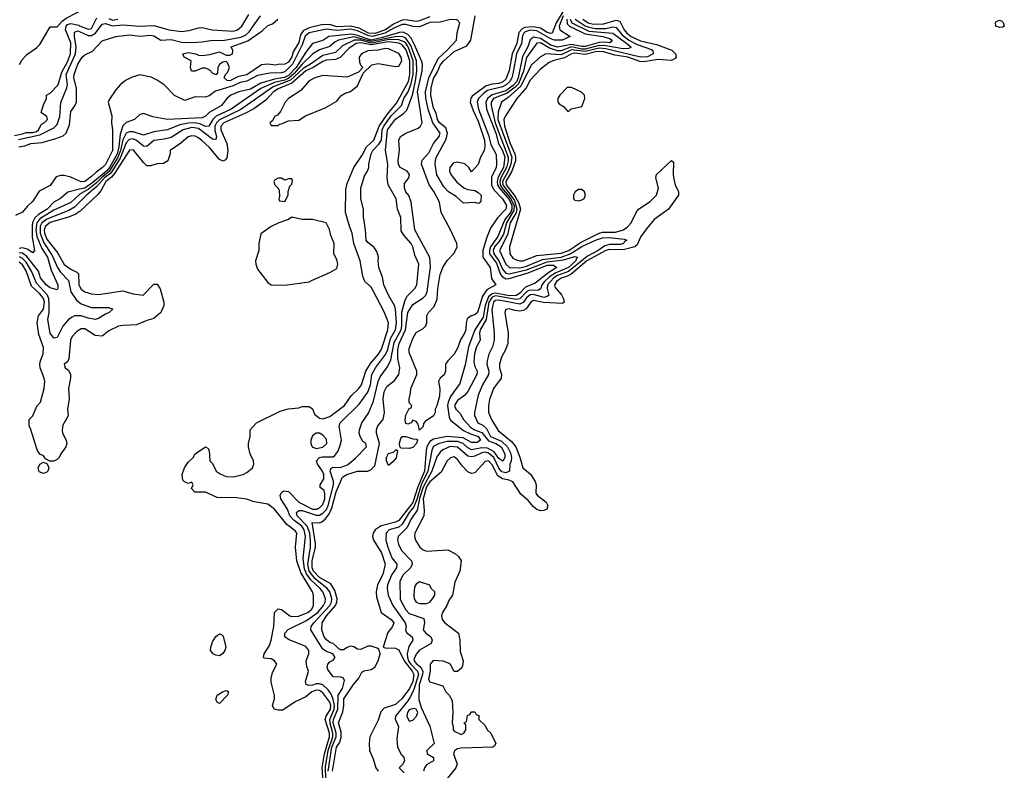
# Model space of a CAD drawing. Header units: inches. Extents: x 2380249 to 2585472, y 382747 to 546448.
# Tile 425 of 626: x 2509653 to 2515358, y 455175 to 459528. Entities that reach past the tile are written whole.
import ezdxf

# ---------------------------------------------------------------- set-up
doc = ezdxf.new("R2010")
doc.units = ezdxf.units.IN
doc.header["$MEASUREMENT"] = 0
doc.layers.add('C5405', color=7, linetype='Continuous')
doc.layers.add('C5415', color=7, linetype='Continuous')

msp = doc.modelspace()

# ---------------------------------------------------------------- linework, layer by layer
at = {"layer": 'C5405', "color": 4}
for points, elevation in [([(2509652.5, 459267.5), (2509666.3, 459293.7), (2509693.6, 459326.4), (2509750, 459364.7), (2509770, 459384.7), (2509830, 459486), (2509870, 459487.3), (2509900, 459520), (2509922.8, 459537.2), (2509990, 459570.8), (2510000, 459578.8)], 32), ([(2509622.8, 458857.2), (2509670, 458866), (2509690, 458874.4), (2509730, 458872.9), (2509750, 458880.3), (2509762, 458890), (2509778.6, 458921.4), (2509795.3, 458930), (2509814, 458950), (2509810, 458966), (2509778, 458990), (2509790, 459034), (2509808, 459070), (2509808.7, 459090), (2509830, 459102), (2509876, 459150), (2509896.6, 459223.4), (2509930, 459284.4), (2509946.9, 459330), (2509950, 459394), (2509919, 459470), (2509922.5, 459490), (2509930, 459499.1), (2509950, 459506.5), (2509995.2, 459495.2), (2510000, 459493.2)], 28), ([(2509646.1, 458833.9), (2509770, 458861), (2509850, 458900.7), (2509870, 458920.3), (2509886.3, 458966.3), (2509891.9, 459048.1), (2509926.9, 459133.1), (2509929.8, 459150), (2509922.7, 459210), (2509976, 459330), (2509980.5, 459370), (2509969.8, 459430.2), (2509970, 459456.3), (2509990, 459463.5), (2510000, 459459.1)], 24), ([(2509648.2, 458790), (2509683.5, 458796.5), (2509717.2, 458810), (2509784, 458816), (2509861.8, 458838.2), (2509905, 458855), (2509922.4, 458870), (2509940.9, 458919.1), (2509950, 458994.8), (2509972.5, 459027.5), (2509981.7, 459050), (2509982.5, 459130), (2509966.6, 459190), (2509967.9, 459210), (2509989.4, 459270), (2510000, 459286.2)], 16), ([(2510000, 458591.3), (2509950, 458614.3), (2509910, 458624.7), (2509890, 458624.7), (2509864.2, 458615.8), (2509830, 458567.3), (2509766.7, 458533.3), (2509730, 458476), (2509695.8, 458444.2), (2509670, 458412), (2509628.2, 458391.8)], 16), ([(2510000, 458544.4), (2509931.8, 458528.2), (2509889.2, 458490.8), (2509850, 458469.7), (2509812.3, 458430), (2509762.3, 458397.7), (2509741.2, 458378.8), (2509727.6, 458352.4), (2509724.7, 458330), (2509726.2, 458266.2), (2509739.3, 458190), (2509730, 458176), (2509697, 458197), (2509670, 458204.5), (2509650, 458200.2)], 24), ([(2510000, 458514.4), (2509950, 458468.7), (2509850, 458424.1), (2509770, 458372.2), (2509752.9, 458350), (2509746.9, 458310), (2509753.2, 458270), (2509781.3, 458201.3), (2509814, 458150), (2509834.8, 458074.8), (2509874, 457990), (2509874.8, 457970), (2509870, 457962), (2509830, 457972.7), (2509806.3, 457990), (2509774, 458030), (2509761.6, 458070), (2509695.1, 458155.1), (2509670, 458174.9), (2509650, 458175.6)], 28), ([(2510000, 458469.8), (2509970, 458439.8), (2509938.1, 458421.9), (2509810, 458371.2), (2509782.2, 458350), (2509771.5, 458330), (2509771.3, 458290), (2509793.7, 458233.7), (2509841.4, 458161.4), (2509872.3, 458090), (2509890, 458064.6), (2509935.6, 458015.6), (2509950.2, 457950.2), (2509981.4, 457901.4), (2510000, 457887.1)], 32), ([(2510000, 458415.1), (2509979, 458401), (2509936.4, 458383.6), (2509830, 458351.4), (2509802.6, 458330), (2509795.2, 458310), (2509796.6, 458290), (2509810, 458254.6), (2509873.9, 458173.9), (2509910, 458108.4), (2509950, 458080.4), (2509984.7, 458064.7), (2509994.2, 458054.2), (2509996.4, 457990), (2510000, 457983.5)], 36), ([(2510000, 457728.8), (2509982.3, 457717.7), (2509957.3, 457690), (2509946.7, 457670), (2509938.3, 457561.7), (2509930, 457544), (2509911.3, 457530), (2509916, 457510), (2509935.6, 457495.6), (2509948, 457470), (2509948, 457450), (2509935.5, 457390), (2509940.5, 457330), (2509930.6, 457270), (2509934, 457230), (2509903.5, 457176.5), (2509898.8, 457150), (2509901, 457130), (2509922.8, 457090), (2509926.8, 457070), (2509921, 457050), (2509891.3, 457010), (2509882, 456990), (2509870, 456978), (2509850, 456968.7), (2509827.3, 456967.3), (2509802, 456982), (2509790, 456998), (2509770, 457008), (2509753.6, 457033.6), (2509716.4, 457156.4), (2509708.7, 457170), (2509708, 457210), (2509728.7, 457231.3), (2509752.9, 457287.1), (2509774, 457310), (2509795.1, 457390), (2509798.4, 457430), (2509795.6, 457450), (2509772, 457510), (2509769.5, 457530), (2509772.7, 457550), (2509789.5, 457590.5), (2509790, 457626), (2509763, 457703), (2509754.7, 457770), (2509761.3, 457810), (2509790.5, 457849.5), (2509795.8, 457890), (2509790, 457911.2), (2509770, 457939.1), (2509721.7, 457981.7), (2509690, 458071.5), (2509670, 458105.4), (2509650, 458121.8)], 36), ([(2510000, 457809.7), (2509970.3, 457809.7), (2509956.7, 457803.3), (2509936.3, 457790), (2509903, 457750), (2509870, 457685.2), (2509850, 457681.2), (2509829.6, 457710), (2509815.8, 457790), (2509823.1, 457830), (2509824.2, 457875.8), (2509821, 457910), (2509813.3, 457930), (2509750, 458000.4), (2509721, 458070), (2509690, 458121.8), (2509670, 458144), (2509651.9, 458151.9)], 32)]:
    msp.add_lwpolyline(points, dxfattribs=dict(at, elevation=elevation))
at = {"layer": 'C5405', "color": 4, "elevation": 36}
msp.add_lwpolyline([(2509790, 456896), (2509766.6, 456906.6), (2509760.9, 456930), (2509770, 456951.3), (2509790, 456962), (2509812.7, 456952.7), (2509821, 456930), (2509816, 456910), (2509810, 456904)], close=True, dxfattribs=at)
at = {"layer": 'C5415', "color": 4}
for points, elevation in [([(2512817.9, 459602.1), (2512760.5, 459510), (2512737.3, 459450), (2512730, 459447.7), (2512710, 459454), (2512670, 459478.1), (2512630, 459486.9), (2512578.3, 459481.7), (2512564.7, 459475.3), (2512545.7, 459454.3), (2512532.6, 459390), (2512507.1, 459330), (2512490, 459233.2), (2512470, 459183.5), (2512450, 459165), (2512430, 459157.7), (2512390, 459153.3), (2512356.6, 459143.4), (2512275.4, 459084.6), (2512267.2, 459072.8), (2512263.7, 459050), (2512280.4, 459000.4), (2512310, 458939.1), (2512346.4, 458830), (2512348, 458792), (2512344, 458770), (2512322.8, 458730), (2512310, 458688), (2512270, 458646), (2512255.3, 458670), (2512232.3, 458692.3), (2512190, 458701.2), (2512164, 458696), (2512146, 458670), (2512144, 458650), (2512150.7, 458630), (2512184.9, 458584.9), (2512230, 458551), (2512250, 458542.8), (2512290, 458537.3), (2512310, 458526), (2512326, 458510), (2512324.7, 458475.3), (2512316, 458464), (2512310, 458462), (2512290, 458468.7), (2512224.7, 458464.7), (2512182.7, 458502.7), (2512138, 458530), (2512110, 458558), (2512070, 458628.7), (2512060.9, 458690), (2512064.5, 458724.5), (2512124.4, 458835.6), (2512132.7, 458870), (2512121.3, 458901.3), (2512084.7, 458930), (2512073.6, 458950), (2512065.8, 458985.8), (2512050, 459015.3), (2512035.1, 459090), (2512037.6, 459130), (2512050, 459187.7), (2512073.5, 459226.5), (2512090, 459264.9), (2512109.8, 459290), (2512170, 459344.2), (2512243, 459377), (2512267, 459410), (2512292.8, 459550)], 12), ([(2510000, 459459.1), (2510050, 459437), (2510070, 459436.6), (2510093, 459450), (2510130, 459501.1), (2510150, 459505), (2510190, 459493.2), (2510250, 459497.5), (2510350, 459489.4), (2510430, 459494.4), (2510518.8, 459470), (2510590, 459459.1), (2510635.4, 459464.6), (2510690, 459481.1), (2510710, 459481.7), (2510768.7, 459468.7), (2510890, 459462.3), (2510914.3, 459470), (2510941, 459490), (2510981.3, 459558.7)], 24), ([(2512801.2, 459550), (2512778.3, 459490), (2512782.3, 459470), (2512841.6, 459430), (2512795.5, 459410), (2512751.1, 459408.9), (2512730, 459416.7), (2512650, 459464.1), (2512610, 459466.9), (2512582.3, 459457.7), (2512573.1, 459450), (2512566, 459434), (2512560.7, 459390), (2512532.5, 459330), (2512510, 459214), (2512503.8, 459190), (2512492.3, 459170), (2512471.3, 459150), (2512450, 459138.7), (2512363.6, 459116.4), (2512340.3, 459099.7), (2512312.2, 459070), (2512304.2, 459050), (2512311.8, 459010), (2512370, 458858.4), (2512383.6, 458803.6), (2512413.4, 458746.6), (2512416.6, 458690), (2512412.8, 458670), (2512385.8, 458614.2), (2512387.5, 458570), (2512400.7, 458540.7), (2512450, 458489), (2512473.1, 458450), (2512470, 458429.8), (2512420.9, 458379.1), (2512381.3, 458318.7), (2512358.4, 458261.6), (2512336.8, 458190), (2512337, 458150), (2512378.6, 458090), (2512387.6, 458027.6), (2512412.2, 457990), (2512359.1, 457960.9), (2512335.1, 457924.9), (2512304.7, 457830), (2512290, 457816.8), (2512268.6, 457811.4), (2512246, 457794), (2512239.3, 457770), (2512238, 457730), (2512230.2, 457710), (2512207.7, 457672.3), (2512190, 457622.9), (2512170, 457587.6), (2512133.4, 457550), (2512120.7, 457530), (2512120.5, 457490), (2512112.4, 457467.6), (2512090, 457448.7), (2512078.8, 457430), (2512086.4, 457386.4), (2512084.9, 457344.9), (2512070, 457289), (2512060.5, 457270), (2512059.5, 457250), (2512050.3, 457230), (2512002.3, 457197.7), (2511993.4, 457186.6), (2511990, 457168), (2511970, 457148), (2511962, 457182), (2511950, 457198), (2511930, 457206), (2511922, 457190), (2511902, 457182), (2511890, 457186), (2511886.3, 457206.3), (2511890, 457234), (2511910, 457274), (2511922, 457278), (2511926, 457290), (2511910, 457306), (2511909.2, 457329.2), (2511918, 457362), (2511919.3, 457390), (2511954, 457470), (2511954, 457490), (2511910, 457598), (2511910, 457622), (2511930, 457678.8), (2511950, 457713), (2511990, 457737.3), (2512006.8, 457753.2), (2512012.3, 457770), (2512011.6, 457810), (2512022.4, 457830), (2512054.8, 457865.2), (2512071.8, 457908.2), (2512076.5, 457970), (2512089.9, 458050), (2512105.3, 458090), (2512130, 458132.2), (2512170, 458173.4), (2512187.8, 458210), (2512186.3, 458230), (2512150, 458309.3), (2512095.3, 458410), (2512086, 458470), (2512052.1, 458532.1), (2512025.6, 458570), (2511981.1, 458690), (2511985.9, 458714.1), (2512023.9, 458756.1), (2512051.1, 458810), (2512083.1, 458850), (2512088.8, 458870), (2512047.5, 458930), (2512020.5, 459010), (2512007.2, 459072.8), (2512004.4, 459110), (2512024.3, 459190), (2512077.2, 459302.8), (2512128.6, 459350), (2512183.6, 459410), (2512187.7, 459452.3), (2512202.7, 459510), (2512187.2, 459527.2), (2512150, 459529.7), (2512090, 459513), (2512030, 459510.7), (2511970, 459487.2), (2511931.9, 459488.1), (2511890, 459500.4), (2511870, 459499.9), (2511821, 459479), (2511769.2, 459450), (2511694.8, 459430), (2511670, 459435.6), (2511610, 459462.4), (2511570, 459473), (2511490, 459465.1), (2511430, 459473.4), (2511330, 459451.2), (2511307.2, 459432.8), (2511290, 459381.5), (2511232.8, 459270), (2511190, 459226.5), (2511170, 459218.8), (2511102.2, 459217.8), (2511030, 459205), (2510970, 459172.1), (2510930, 459163.6), (2510890, 459145.3), (2510787.2, 459112.8), (2510750, 459087), (2510730, 459079.4), (2510670, 459081), (2510610, 459059.6), (2510550, 459087.4), (2510489.3, 459149.3), (2510450, 459177.1), (2510414.7, 459194.7), (2510350, 459207.8), (2510305, 459195), (2510265.6, 459174.4), (2510235.8, 459150), (2510210, 459121.6), (2510172.6, 459067.4), (2510166.4, 459050), (2510186, 458970), (2510185.5, 458930), (2510191.6, 458890), (2510191.1, 458770), (2510150, 458687.3), (2510133.4, 458670), (2510095.5, 458644.5), (2510070, 458618), (2510030, 458589.4), (2510010, 458586.7), (2510000, 458591.3)], 16), ([(2510000, 459286.2), (2510015.6, 459310), (2510030, 459323.6), (2510074.7, 459345.3), (2510130, 459406), (2510210, 459430.2), (2510290, 459440.2), (2510350, 459431.7), (2510410, 459438.4), (2510430, 459433.8), (2510470, 459409.1), (2510530, 459413.8), (2510590, 459397.8), (2510650, 459395.8), (2510710, 459398.9), (2510770, 459410.1), (2510830, 459407.6), (2510934, 459426), (2510961.2, 459438.8), (2510983.2, 459456.8), (2511048.7, 459550)], 16), ([(2510000, 459493.2), (2510050, 459472.2), (2510070, 459477.1), (2510100.6, 459539.4)], 28), ([(2512030, 459544.6), (2511970, 459520.8), (2511950, 459518.2), (2511890, 459526.9), (2511870, 459525.4), (2511818, 459502), (2511772.2, 459470), (2511710, 459448.3), (2511674.5, 459450), (2511619.4, 459479.4), (2511570, 459490.8), (2511490, 459487.4), (2511450, 459500.3), (2511402.6, 459497.4), (2511330, 459481.4), (2511296, 459464), (2511280.3, 459439.7), (2511270, 459396), (2511238.4, 459341.6), (2511230, 459313.2), (2511210, 459282.4), (2511190, 459269.7), (2511151.3, 459268.7), (2511136, 459264), (2511090, 459269.2), (2511054.4, 459265.6), (2510970, 459208.6), (2510920.7, 459199.3), (2510870, 459174), (2510855.3, 459175.3), (2510838, 459190), (2510846, 459210), (2510858, 459222), (2510868.7, 459250), (2510858, 459278), (2510850, 459286), (2510830, 459282), (2510810, 459268), (2510801, 459250), (2510799.6, 459220.4), (2510791.3, 459208.7), (2510770, 459218), (2510754.8, 459234.8), (2510730, 459246), (2510710, 459246), (2510668.9, 459228.9), (2510648.7, 459228.7), (2510642, 459250), (2510646, 459290), (2510606, 459310), (2510598, 459330), (2510630, 459338), (2510674, 459330), (2510690, 459322), (2510710, 459321), (2510754.6, 459325.4), (2510810, 459342), (2510850, 459322), (2510870, 459322), (2510886, 459330), (2510888, 459350), (2510879, 459370), (2510974, 459406), (2511057.6, 459462.4), (2511090, 459493.4), (2511117, 459503), (2511149, 459530)], 12), ([(2510170, 459534), (2510190, 459525.8), (2510222, 459530)], 28), ([(2512822.9, 459530), (2512824.2, 459504.2), (2512839.6, 459490), (2512930, 459445.8), (2513031, 459430), (2513070, 459419.6), (2513086.4, 459410), (2513080.5, 459399.5), (2513070, 459393.6), (2513050, 459398), (2513010, 459396), (2512930, 459372), (2512910, 459371.7), (2512850, 459385), (2512770, 459367.8), (2512730, 459381), (2512670, 459418.9), (2512630, 459426.2), (2512610, 459411.2), (2512597.7, 459370), (2512565.9, 459314.1), (2512541.3, 459190), (2512531.7, 459168.3), (2512512.9, 459147.1), (2512470, 459115.4), (2512390, 459091.2), (2512363.9, 459070), (2512353.7, 459050), (2512358, 459010), (2512412.1, 458870), (2512426.6, 458810), (2512450, 458770.2), (2512463.1, 458730), (2512456.8, 458670), (2512424.2, 458610), (2512419.5, 458590), (2512422.4, 458570), (2512433.8, 458550), (2512490, 458484.3), (2512504.9, 458450), (2512504.8, 458430), (2512496, 458410), (2512463.9, 458370), (2512422.5, 458270), (2512380.1, 458210), (2512374.5, 458190), (2512375.5, 458170), (2512415.2, 458115.2), (2512438.3, 458050), (2512450, 458036.8), (2512470, 458026.1), (2512490, 458027.6), (2512600.1, 458059.9), (2512710, 458103.5), (2512745.1, 458105.1), (2512766, 458090), (2512718.3, 458061.7), (2512639.8, 458000.2), (2512583.8, 457976.2), (2512550, 457942), (2512531, 457929), (2512490, 457926.2), (2512410, 457942.2), (2512390, 457938.9), (2512370, 457921.2), (2512350.5, 457870), (2512337.7, 457802.3), (2512290.8, 457730), (2512253, 457630), (2512233.5, 457526.5), (2512202.5, 457417.5), (2512150, 457342.2), (2512135.5, 457310), (2512131.8, 457290), (2512142.2, 457222.2), (2512150, 457204.9), (2512225.1, 457145.1), (2512265.5, 457125.5), (2512310, 457111.1), (2512322.4, 457090), (2512303, 457077), (2512270, 457075.6), (2512222.9, 457102.9), (2512130, 457110.8), (2512050, 457094.6), (2512030, 457081.4), (2512012.6, 457050), (2512008.7, 457030), (2511998.3, 456910), (2511960.8, 456819.2), (2511931.2, 456728.8), (2511850, 456623.5), (2511830, 456613.6), (2511747.3, 456592.7), (2511713.4, 456570), (2511701.1, 456550), (2511697.1, 456530), (2511703.8, 456510), (2511750, 456436.3), (2511770.3, 456370), (2511757.3, 456310), (2511725.3, 456250), (2511718.9, 456210), (2511721.1, 456181.1), (2511747.3, 456090), (2511806, 456050), (2511820.7, 456030), (2511813.4, 456010), (2511786.1, 455973.9), (2511758.8, 455890), (2511770, 455884.4), (2511830, 455883.1), (2511850, 455874), (2511879.8, 455810), (2511926.5, 455750), (2511936.8, 455730), (2511930.1, 455690), (2511910.9, 455650), (2511867.6, 455590), (2511830, 455557.2), (2511764, 455536), (2511745.4, 455514.6), (2511730, 455465.2), (2511682.4, 455370), (2511677.1, 455330), (2511679.1, 455290), (2511701.7, 455241.7), (2511717.3, 455190), (2511730.6, 455170)], 24), ([(2512842, 459530), (2512853.1, 459510), (2512950, 459462.2), (2513088.8, 459448.8), (2513170.3, 459390), (2513194.4, 459370), (2513193.7, 459366.3), (2513179.7, 459360.3), (2513150, 459359.8), (2513050, 459375.6), (2513010, 459377.6), (2512930, 459357.3), (2512910, 459357.3), (2512850, 459371), (2512790, 459347.7), (2512770, 459347.1), (2512723.5, 459363.5), (2512670, 459393.6), (2512650, 459390.9), (2512590, 459307.8), (2512572, 459230), (2512543.2, 459156.8), (2512523.7, 459136.3), (2512478.3, 459101.7), (2512398, 459070), (2512385.6, 459050), (2512385.6, 459030), (2512407.2, 458930), (2512483.1, 458730), (2512483.3, 458710), (2512474.3, 458670), (2512441.2, 458610), (2512434.3, 458590), (2512437, 458570), (2512448.6, 458550), (2512495.8, 458495.8), (2512517.8, 458450), (2512516.9, 458423.1), (2512472.8, 458350), (2512456.1, 458283.9), (2512433.8, 458246.2), (2512403.7, 458210), (2512396.3, 458190), (2512400.6, 458170), (2512430.1, 458130.1), (2512450, 458080.3), (2512470, 458057.2), (2512490, 458053.4), (2512590, 458076.8), (2512710, 458124.2), (2512803.9, 458136.1), (2512870, 458153.8), (2512886.8, 458150), (2512878, 458142), (2512876.2, 458130), (2512832.7, 458090), (2512759.4, 458060.6), (2512722.9, 458037.1), (2512693.4, 458010), (2512679.3, 457990), (2512671.8, 457968.2), (2512660, 457960), (2512603.2, 457956.8), (2512589.7, 457950.3), (2512550.6, 457909.4), (2512530, 457904.4), (2512410, 457925.8), (2512390, 457919.3), (2512372.2, 457890), (2512355, 457790), (2512321.8, 457730), (2512316.9, 457710), (2512321.6, 457670), (2512300.3, 457630), (2512289, 457590), (2512284.4, 457544.4), (2512290, 457516), (2512303.1, 457490), (2512301.3, 457470), (2512248.9, 457371.1), (2512230, 457349.4), (2512190, 457319.3), (2512173, 457290), (2512180.5, 457270), (2512204.4, 457244.4), (2512224.9, 457210), (2512265.6, 457165.6), (2512288.5, 457150), (2512330, 457134), (2512370, 457086), (2512412.2, 457070), (2512442.8, 457050), (2512463.8, 457010), (2512464.7, 456990), (2512452, 456968), (2512430, 456983.5), (2512402.1, 457022.1), (2512363.9, 457043.9), (2512330, 457045.9), (2512270, 457034), (2512250, 457044.7), (2512222.2, 457070), (2512190, 457081.5), (2512130, 457081.7), (2512083, 457070), (2512060.5, 457059.5), (2512048.9, 457051.1), (2512041.1, 457030), (2512018.6, 456910), (2511980.1, 456830), (2511954.4, 456745.6), (2511936.4, 456703.6), (2511910, 456669.8), (2511870, 456601.5), (2511850, 456585.8), (2511793.4, 456570), (2511775.8, 456550), (2511774.6, 456510), (2511786.3, 456470), (2511810, 456408), (2511838.4, 456370), (2511835.8, 456350), (2511808.9, 456310), (2511784.6, 456250), (2511782, 456230), (2511788.5, 456190), (2511815.8, 456130), (2511887.4, 456030), (2511892.4, 456010), (2511887.9, 455987.9), (2511893.4, 455973.4), (2511927.3, 455950), (2511930.5, 455930), (2511907.3, 455892.7), (2511898.8, 455850), (2511900.1, 455830), (2511906.5, 455810), (2511920.1, 455790), (2511957.1, 455750), (2511963.1, 455730), (2511937.1, 455642.9), (2511916.6, 455603.4), (2511902, 455578), (2511830.4, 455490), (2511827.9, 455472.1), (2511847.7, 455430), (2511837.3, 455357.3), (2511843, 455310), (2511864.6, 455264.6), (2511878.8, 455250), (2511882.8, 455230), (2511870.8, 455209.2), (2511851.3, 455190), (2511881, 455161)], 28), ([(2512871.2, 459531.2), (2512930, 459492.1), (2512950, 459484), (2512990, 459477.7), (2513050, 459477), (2513090, 459485.6), (2513110, 459482.3), (2513142.3, 459442.3), (2513183.2, 459410), (2513230, 459384.4), (2513314.6, 459354.6), (2513322, 459350), (2513323.7, 459330), (2513290, 459312.8), (2513250, 459311.4), (2513050, 459359.1), (2513010, 459361.9), (2512930, 459342.6), (2512850, 459353.8), (2512790, 459325), (2512701, 459330), (2512670, 459311.6), (2512616.7, 459263.3), (2512557.1, 459142.9), (2512483.3, 459076.7), (2512443.8, 459050), (2512426.2, 458993.8), (2512423.5, 458950), (2512503.8, 458730), (2512498.2, 458690), (2512484, 458650), (2512449.7, 458590), (2512452, 458570), (2512519.4, 458479.4), (2512533.9, 458430), (2512528.8, 458410), (2512495.5, 458350), (2512479.2, 458280.8), (2512432.8, 458190), (2512470.3, 458110), (2512490.2, 458090.2), (2512550, 458089.5), (2512590, 458099.5), (2512682.3, 458137.7), (2512790, 458151.6), (2512842.7, 458170), (2512910, 458212.2), (2512990, 458250.2), (2513030, 458263.2), (2513070, 458264.7), (2513156.1, 458256.1), (2513171, 458250), (2513158, 458242), (2513150.6, 458230), (2513135, 458225), (2513070, 458224), (2513043, 458217), (2513004, 458190), (2512943.1, 458156.9), (2512832.6, 458067.4), (2512770, 458044.7), (2512748.3, 458031.7), (2512711.1, 457990), (2512709.3, 457970), (2512718.9, 457930), (2512710, 457922.2), (2512690, 457916.5), (2512630, 457934.4), (2512610, 457932.6), (2512590, 457915), (2512570, 457887.7), (2512550, 457877.8), (2512430, 457900.6), (2512410, 457900.3), (2512397.8, 457890), (2512387.8, 457847.8), (2512403, 457710), (2512401.3, 457670), (2512392.4, 457630), (2512372.1, 457587.9), (2512361.6, 457550), (2512360.4, 457530), (2512371.8, 457490), (2512370.3, 457470), (2512335.3, 457410), (2512310.4, 457350), (2512287.3, 457250), (2512287.7, 457232.3), (2512308.2, 457190), (2512335.9, 457175.9), (2512357.2, 457157.2), (2512380.2, 457110), (2512444.7, 457084.7), (2512480.2, 457050), (2512495.9, 457015.9), (2512501.8, 456990), (2512500.3, 456970), (2512492.1, 456947.9), (2512490.4, 456910), (2512470, 456899.8), (2512446.8, 456906.8), (2512430, 456927.1), (2512399.5, 456990), (2512370, 457014.7), (2512350, 457019.4), (2512330, 457016.5), (2512290, 456997.6), (2512270, 456993.3), (2512250, 456996.4), (2512189.8, 457049.8), (2512148, 457052), (2512105.7, 457034.3), (2512090, 457020.7), (2512070, 456992.3), (2512041.5, 456910), (2511990, 456817.8), (2511970, 456751.2), (2511956, 456684), (2511920.2, 456630), (2511897.2, 456582.8), (2511846.4, 456530), (2511842.4, 456510), (2511847.3, 456487.3), (2511865.5, 456450), (2511923, 456390), (2511928, 456370), (2511917.1, 456350), (2511872.5, 456307.5), (2511855.3, 456270), (2511858, 456170), (2511864.6, 456150), (2511890, 456105.5), (2511910, 456084.9), (2511995.1, 456055.1), (2511998.4, 456030), (2511990.7, 455990), (2512006.8, 455970), (2512034.8, 455950), (2512042.8, 455930), (2512038, 455910), (2511969.1, 455870.9), (2511950, 455849.4), (2511939.2, 455820.8), (2511939, 455810), (2511950, 455795.3), (2511975.8, 455775.8), (2511989.3, 455750), (2511987.6, 455730), (2511968.4, 455670), (2511965.8, 455585.8), (2511979.8, 455539.8), (2512030, 455432), (2512054.8, 455330), (2512012, 455290), (2512014, 455270), (2512050.8, 455250), (2512051, 455230), (2512010, 455206), (2511998, 455190), (2511992.4, 455170)], 32), ([(2512916.5, 459530), (2512947.4, 459510), (2512970, 459503.5), (2513030, 459501.9), (2513110, 459526), (2513130, 459520.3), (2513155.6, 459470), (2513171.3, 459450), (2513196.5, 459430), (2513250, 459404.4), (2513343.5, 459383.5), (2513431.2, 459351.2), (2513452.4, 459330), (2513455.8, 459310), (2513450, 459302), (2513428.7, 459291.3), (2513350, 459296.5), (2513270, 459282.9), (2513245.9, 459285.9), (2513176.2, 459310), (2513102.1, 459322.1), (2513030, 459342.5), (2512990, 459340.7), (2512930, 459326), (2512870, 459333.6), (2512850.1, 459329.9), (2512810, 459306), (2512747.8, 459292.2), (2512720.2, 459279.8), (2512670, 459240.5), (2512610, 459177.6), (2512586.7, 459133.3), (2512533.4, 459070), (2512467, 458970), (2512458, 458950), (2512461.7, 458910), (2512494.6, 458810), (2512522.4, 458750), (2512526.1, 458730), (2512525, 458710), (2512503.8, 458650), (2512469.6, 458590), (2512470.9, 458570), (2512523.2, 458503.2), (2512544.3, 458464.3), (2512555.4, 458430), (2512490.3, 458210), (2512493, 458170), (2512510, 458145.5), (2512530, 458134.9), (2512550, 458129), (2512570, 458130.3), (2512650, 458160.7), (2512790, 458173.2), (2512835.6, 458190), (2512903.2, 458236.8), (2513010, 458289.4), (2513030, 458295), (2513104.6, 458295.4), (2513150.6, 458309.4), (2513174, 458326), (2513195.6, 458350), (2513226.1, 458413.9), (2513238.7, 458430), (2513306.4, 458473.6), (2513343, 458510), (2513355.1, 458550), (2513338, 458610), (2513342.7, 458630), (2513430, 458710.8), (2513442, 458702), (2513438.7, 458630), (2513442.3, 458602.3), (2513450.3, 458570.3), (2513470.7, 458530), (2513470.6, 458510), (2513413, 458430), (2513330, 458368.3), (2513284, 458316), (2513252.4, 458270), (2513230, 458222.9), (2513217.1, 458210), (2513150, 458192.9), (2513070, 458195), (2513050, 458189), (2512939.7, 458130), (2512848, 458052), (2512821.9, 458038.1), (2512790, 458028.7), (2512763.6, 458010), (2512751.8, 457990), (2512755.6, 457975.6), (2512791.8, 457931.8), (2512803.7, 457910), (2512807.3, 457890), (2512797.2, 457882.8), (2512688.2, 457888.2), (2512630, 457899.1), (2512614.9, 457890), (2512588.4, 457851.6), (2512570, 457841.7), (2512550, 457838.5), (2512521.4, 457841.4), (2512488.7, 457851.3), (2512470, 457848), (2512464, 457830), (2512483.1, 457710), (2512480.4, 457650), (2512467.3, 457612.7), (2512443.7, 457570), (2512432.2, 457530), (2512432.4, 457510), (2512443.8, 457470), (2512442, 457450), (2512398.4, 457390), (2512374.3, 457325.7), (2512368.8, 457290), (2512370.3, 457250), (2512386.7, 457210), (2512426.3, 457146.3), (2512502.7, 457082.7), (2512527.4, 457050), (2512551.1, 456991.1), (2512568.8, 456930), (2512611.8, 456891.8), (2512639.5, 456850), (2512644.9, 456830), (2512643, 456783), (2512650.5, 456770), (2512703, 456730), (2512714, 456710), (2512707.3, 456690), (2512690, 456681.3), (2512670, 456680.5), (2512650, 456688.2), (2512630, 456703), (2512600.1, 456740.1), (2512555.8, 456775.8), (2512510, 456847.8), (2512490, 456858), (2512450, 456865.4), (2512423.4, 456883.4), (2512390, 456947), (2512370, 456969.5), (2512350, 456966.6), (2512290, 456899.5), (2512270, 456897), (2512250, 456906.6), (2512218.8, 456938.8), (2512190, 456978), (2512170, 456993.6), (2512150, 456987), (2512130.6, 456970), (2512095.6, 456904.4), (2512030, 456847.1), (2512010, 456819.1), (2511991.1, 456750), (2511997.5, 456682.5), (2511994, 456650), (2511942, 456550), (2511940.7, 456530), (2511946.8, 456510), (2511970.8, 456470), (2511990, 456454), (2512010, 456445.5), (2512133.2, 456453.2), (2512178, 456430), (2512194.8, 456414.8), (2512211.3, 456390), (2512202.8, 456330), (2512174.4, 456265.6), (2512161, 456190), (2512139.8, 456160.2), (2512127.3, 456130), (2512102, 456090), (2512097.3, 456070), (2512101, 456050), (2512116, 456030), (2512194.8, 455970), (2512204, 455930), (2512204.9, 455864.9), (2512222, 455810), (2512219.6, 455780.4), (2512214, 455770), (2512190, 455748.7), (2512170, 455748), (2512149.3, 455789.3), (2512137, 455797), (2512107.5, 455807.5), (2512048.7, 455811.3), (2512030.6, 455790), (2512032.2, 455750), (2512021.7, 455701.7), (2512030, 455688), (2512104.7, 455664.7), (2512122, 455630), (2512142, 455610), (2512159.6, 455579.6), (2512162, 455510), (2512158, 455450), (2512164.7, 455430), (2512164.7, 455410), (2512170, 455402), (2512210, 455382), (2512226, 455390), (2512238, 455410), (2512238, 455438), (2512228, 455450), (2512242, 455458), (2512247.3, 455492.7), (2512262, 455498), (2512270, 455514), (2512290, 455514), (2512298, 455498), (2512312.7, 455492.7), (2512314, 455470), (2512350, 455434), (2512362, 455410), (2512382, 455390), (2512411.3, 455330), (2512403.6, 455316.4), (2512394, 455310), (2512210, 455302.9), (2512190, 455299.5), (2512172.5, 455287.5), (2512166.7, 455270), (2512188, 455210), (2512180.5, 455190), (2512115.8, 455110)], 36), ([(2511465.5, 455170), (2511488.2, 455310), (2511505.2, 455334.8), (2511515.6, 455364.4), (2511515.8, 455395.8), (2511499.7, 455450), (2511525, 455515), (2511531.6, 455550), (2511531.5, 455590), (2511587, 455673), (2511617.6, 455710), (2511635.6, 455744.4), (2511647.6, 455752.4), (2511690, 455759.6), (2511710, 455772.4), (2511730.7, 455810), (2511741.1, 455850), (2511739.7, 455859.7), (2511734.8, 455874.8), (2511723.6, 455883.6), (2511690, 455895), (2511670, 455894.2), (2511630, 455876.4), (2511610, 455877.4), (2511590, 455891.1), (2511570, 455895.1), (2511550, 455887.6), (2511530, 455873.3), (2511510, 455873.6), (2511470, 455909.5), (2511450, 455917), (2511430, 455932), (2511416.9, 455950), (2511404, 455990), (2511406, 456030), (2511430.9, 456070), (2511483.2, 456130), (2511491.3, 456150), (2511491.9, 456170), (2511478.1, 456218.1), (2511456, 456256), (2511390, 456293.6), (2511355.9, 456330), (2511347.4, 456350), (2511348, 456390), (2511366.4, 456470), (2511367.1, 456490), (2511347.6, 456612.4), (2511390, 456610.3), (2511404.1, 456615.9), (2511425.8, 456634.2), (2511442.8, 456657.2), (2511459.2, 456690), (2511485.9, 456790), (2511524.1, 456875.9), (2511549.2, 456890), (2511610, 456910.3), (2511670, 456910.3), (2511690, 456918.7), (2511710, 456941.6), (2511737.1, 457070), (2511719.7, 457130), (2511720.5, 457150), (2511728.2, 457171.8), (2511759.5, 457210), (2511767, 457250), (2511758.3, 457330), (2511764.4, 457370), (2511779.4, 457400.6), (2511824.2, 457435.8), (2511850, 457471), (2511855.3, 457510), (2511843.1, 457563.1), (2511844.9, 457615.1), (2511851.2, 457650), (2511888.6, 457730), (2511902.2, 457830), (2511930, 457877), (2511990, 457915.8), (2512005.6, 457930), (2512014, 457950), (2512033.9, 458093.9), (2512030, 458148.7), (2511942.6, 458310), (2511922, 458470), (2511908.5, 458508.5), (2511889.6, 458530), (2511882.4, 458550), (2511882, 458578), (2511907, 458610), (2511911.7, 458630), (2511897.6, 458650), (2511858, 458670), (2511848.3, 458688.3), (2511845.1, 458710), (2511853.8, 458773.8), (2511849, 458830), (2511859, 458850), (2511889.5, 458870.5), (2511961.6, 458898.4), (2511976, 458910), (2511984.2, 458930), (2511957.9, 459110), (2511984.6, 459230), (2511986.3, 459270), (2511981.6, 459290), (2511941.2, 459381.2), (2511920.3, 459420.3), (2511902.1, 459442.1), (2511875.5, 459455.5), (2511854.2, 459454.2), (2511755.8, 459424.2), (2511690, 459409.7), (2511610, 459437.1), (2511577, 459443), (2511444.9, 459430), (2511410, 459407.4), (2511349.5, 459390.5), (2511310, 459340.3), (2511254.4, 459250), (2511210, 459204), (2511188, 459192), (2511130, 459183), (2511050, 459159.6), (2510990, 459124.2), (2510922, 459110), (2510877.1, 459090), (2510853.4, 459070), (2510821.6, 459030), (2510750.5, 458990), (2510730, 458967.6), (2510710, 458958.3), (2510510, 458949.7), (2510424.7, 458964.7), (2510370, 458984), (2510350, 458979), (2510318, 458950), (2510270, 458931.2), (2510250, 458913.3), (2510236, 458864), (2510227.5, 458790), (2510217.5, 458750), (2510174, 458670), (2510156.6, 458650), (2510077.1, 458582.9), (2510030, 458551.6), (2510000, 458544.4)], 24), ([(2511440.4, 455170), (2511462.3, 455310), (2511486, 455370), (2511487, 455390), (2511469.9, 455450), (2511471.7, 455470), (2511496.7, 455530), (2511498.9, 455610), (2511523.5, 455650), (2511535.3, 455695.3), (2511529.4, 455709.4), (2511514.8, 455714.8), (2511470, 455718), (2511439.3, 455759.3), (2511435.1, 455770), (2511438.7, 455790), (2511450, 455803.8), (2511470, 455813.4), (2511480.5, 455830), (2511467, 455850), (2511430, 455863.1), (2511410, 455876.9), (2511339.3, 455990), (2511342, 456010), (2511356.9, 456030), (2511449.8, 456130), (2511459.8, 456150), (2511462.3, 456170), (2511450.7, 456210), (2511434.8, 456230), (2511365.2, 456285.2), (2511329.9, 456330), (2511321.9, 456370), (2511337.5, 456470), (2511338.5, 456510), (2511333.5, 456550), (2511318.8, 456590), (2511259.8, 456650), (2511257.7, 456670), (2511270, 456682.3), (2511290, 456682.5), (2511370, 456654.3), (2511390, 456655.2), (2511410, 456666.9), (2511430, 456687.9), (2511440.8, 456710), (2511470.7, 456830), (2511472.2, 456852.2), (2511451.2, 456910), (2511455.1, 456924.9), (2511467.6, 456932.4), (2511510, 456930.2), (2511552.5, 456947.5), (2511596.9, 456983.1), (2511662, 457050), (2511658, 457070), (2511640.9, 457080.9), (2511625.2, 457110), (2511619.3, 457130), (2511622.7, 457150), (2511636, 457190), (2511673.3, 457246.7), (2511703.3, 457316.7), (2511730.8, 457429.2), (2511742.2, 457457.8), (2511784.6, 457515.4), (2511804.4, 457555.6), (2511823.6, 457656.4), (2511862.7, 457730), (2511867, 457750), (2511867.7, 457832.3), (2511883.7, 457896.3), (2511896.6, 457923.4), (2511942, 457970), (2511953.3, 457990), (2511966, 458110), (2511942.9, 458162.9), (2511931.5, 458210), (2511922, 458230), (2511878, 458278), (2511864.1, 458304.1), (2511861.2, 458381.2), (2511842, 458430), (2511834.5, 458490), (2511787.3, 458570), (2511783, 458610), (2511786.3, 458690), (2511772.8, 458770), (2511783.4, 458890), (2511830, 458950.3), (2511876.6, 458983.4), (2511896.2, 459003.8), (2511929.1, 459090.9), (2511946.5, 459173.5), (2511954, 459230), (2511953, 459290), (2511918.9, 459378.9), (2511890, 459420.6), (2511870, 459431.2), (2511829, 459429), (2511690, 459401.2), (2511590, 459427.6), (2511500.7, 459410), (2511480.2, 459399.8), (2511450, 459371.5), (2511390, 459353.5), (2511351, 459329), (2511290, 459269.9), (2511244.2, 459215.8), (2511211.9, 459188.1), (2511190, 459177.9), (2511130, 459164.5), (2511050, 459129.8), (2510878.7, 459010), (2510792.2, 458967.8), (2510771.7, 458948.3), (2510749, 458911), (2510730, 458908.7), (2510701.8, 458921.8), (2510670, 458929.2), (2510632, 458928), (2510581.6, 458918.4), (2510510, 458888.4), (2510430, 458878), (2510370, 458858), (2510310, 458878), (2510290, 458878), (2510270, 458869.7), (2510250, 458831.5), (2510237.6, 458770), (2510222.1, 458730), (2510172.1, 458647.9), (2510130, 458614.6), (2510098.1, 458581.9), (2510050, 458544), (2510002.9, 458517.1), (2510000, 458514.4)], 28), ([(2511426.6, 455126.6), (2511424.5, 455195.5), (2511440.9, 455290), (2511466.8, 455370), (2511467.6, 455390), (2511451.7, 455448.3), (2511450.4, 455470), (2511475.4, 455530), (2511477.9, 455550), (2511470, 455587.8), (2511457.5, 455617.5), (2511441.1, 455641.1), (2511410, 455669.8), (2511390, 455676.4), (2511370, 455676), (2511350, 455667.9), (2511326.3, 455666.3), (2511312.9, 455672.9), (2511309.5, 455690), (2511326.6, 455750), (2511317.4, 455777.4), (2511313.3, 455810), (2511329.2, 455850), (2511329, 455870), (2511310, 455892.7), (2511210, 455933.2), (2511189.6, 455950), (2511189.7, 455970.3), (2511208.3, 455991.7), (2511315.3, 456044.7), (2511379.8, 456090), (2511413.6, 456130), (2511422.7, 456150), (2511424.4, 456170), (2511408.5, 456210), (2511393.8, 456230), (2511340.2, 456280.2), (2511314.8, 456314.8), (2511302.5, 456342.5), (2511296.2, 456403.8), (2511308.9, 456530), (2511300.6, 456570), (2511288.7, 456590), (2511243.3, 456623.3), (2511218.7, 456650), (2511204, 456690), (2511165.4, 456750), (2511163, 456770), (2511171.2, 456788.8), (2511184.2, 456795.8), (2511210, 456792.2), (2511270, 456730.3), (2511350, 456689.4), (2511375.1, 456690), (2511390, 456697.4), (2511410, 456717.1), (2511420.4, 456750), (2511421, 456781), (2511417.1, 456797.1), (2511394.6, 456814.6), (2511393.2, 456830), (2511414.6, 456865.4), (2511415.3, 456890), (2511408.4, 456910), (2511377.6, 456950), (2511373.6, 456970), (2511390, 456988.2), (2511406.2, 456993.8), (2511470, 456993.4), (2511479.7, 457000.3), (2511495.6, 457024.4), (2511507.8, 457052.2), (2511517, 457090), (2511503.7, 457170), (2511509.4, 457190), (2511620.8, 457299.2), (2511670, 457368), (2511685.3, 457410), (2511693.5, 457470), (2511714.5, 457510), (2511773.4, 457586.6), (2511785.1, 457614.9), (2511800.9, 457679.1), (2511830.7, 457730), (2511836.5, 457770), (2511830.9, 457850), (2511826.1, 457866.1), (2511789.6, 457930), (2511762, 457990), (2511754.8, 458034.8), (2511734.5, 458090), (2511729.6, 458130), (2511732.7, 458150), (2511722.7, 458182.7), (2511706.6, 458206.6), (2511670, 458235.3), (2511661.2, 458250), (2511657.2, 458310), (2511644.8, 458384.8), (2511646, 458430), (2511629.6, 458490), (2511629.4, 458550), (2511650, 458622), (2511669, 458650), (2511675.3, 458670), (2511675.3, 458690), (2511690, 458750.8), (2511698.7, 458770), (2511734.8, 458805.2), (2511748.9, 458830), (2511753.4, 458890), (2511763, 458910), (2511806, 458970), (2511865.3, 459030), (2511879.5, 459070), (2511905.7, 459114.3), (2511922.2, 459157.8), (2511931.9, 459210), (2511932, 459290), (2511903.6, 459370), (2511890.9, 459390.9), (2511879.9, 459399.9), (2511850.4, 459410.4), (2511792.9, 459412.9), (2511690, 459392.7), (2511630, 459408.8), (2511590.6, 459409.4), (2511522.9, 459377.1), (2511482.5, 459337.5), (2511410, 459319.8), (2511338.9, 459270), (2511294.9, 459245.1), (2511223, 459177), (2511122.4, 459137.6), (2510933.4, 459006.6), (2510810, 458947.2), (2510792.8, 458930), (2510784.4, 458910), (2510784.5, 458884.5), (2510794, 458850), (2510790, 458834), (2510787.1, 458832.9), (2510770, 458835.1), (2510690, 458896.2), (2510650, 458901.8), (2510600.4, 458890), (2510530, 458845.1), (2510490, 458835), (2510430, 458828.2), (2510390, 458792), (2510370, 458793.6), (2510330, 458827.1), (2510310, 458836.1), (2510287.6, 458832.4), (2510270, 458814), (2510235.1, 458724.9), (2510181.2, 458638.8), (2510144.8, 458610), (2510099.4, 458560.6), (2510040.3, 458510), (2510000, 458469.8)], 32), ([(2511411.2, 455110), (2511406.2, 455190), (2511418.3, 455270), (2511448.6, 455370), (2511448.5, 455390), (2511422.8, 455470), (2511428.7, 455490), (2511453.3, 455530), (2511456.2, 455550), (2511450, 455571.1), (2511410, 455624.7), (2511390, 455638.2), (2511370, 455639.8), (2511345.3, 455630), (2511310, 455602), (2511248.4, 455571.6), (2511176.8, 455523.2), (2511150, 455523.7), (2511128, 455530), (2511117.2, 455550), (2511129.2, 455590), (2511129.1, 455609.1), (2511110, 455686), (2511109.2, 455710), (2511118, 455742), (2511142, 455790), (2511128.7, 455810), (2511110, 455821.2), (2511070, 455826), (2511065.2, 455830), (2511069.4, 455850), (2511100.8, 455899.2), (2511109.7, 455930), (2511126, 456010), (2511129.6, 456090.4), (2511150, 456110.8), (2511170, 456107.3), (2511218, 456070), (2511230, 456066.4), (2511268.6, 456068.6), (2511322.9, 456090), (2511346, 456110), (2511354.7, 456130), (2511355.8, 456190), (2511349.7, 456210), (2511281.4, 456321.4), (2511259.2, 456390), (2511251.2, 456468.8), (2511258, 456550), (2511250, 456564), (2511200.6, 456600.6), (2511130, 456689.5), (2511090, 456718), (2511012.5, 456732.5), (2510967.2, 456747.2), (2510910, 456756), (2510796.4, 456756.4), (2510730, 456788), (2510668.4, 456788.4), (2510648.4, 456808.4), (2510658, 456830), (2510650, 456846), (2510630, 456838), (2510606, 456850), (2510598, 456858), (2510595.3, 456890), (2510608.7, 456930), (2510630, 456962), (2510658, 456990), (2510668.9, 457011.1), (2510730, 457051.3), (2510743.6, 457043.6), (2510751.3, 457030), (2510754, 456970), (2510770, 456954), (2510792, 456910), (2510814.4, 456894.4), (2510850, 456878.8), (2510890, 456877.3), (2510948, 456890), (2510970, 456902.8), (2511002, 456930), (2511008.7, 456950), (2511008, 456970), (2510988, 457010), (2510978, 457050), (2510978, 457070), (2510988, 457110), (2510988, 457150), (2511026, 457190), (2511163.1, 457256.9), (2511209.1, 457270.9), (2511270, 457278), (2511290, 457284.7), (2511330, 457284.7), (2511350, 457271.3), (2511361.1, 457241.1), (2511390, 457217.3), (2511410, 457213), (2511450, 457226.7), (2511535.1, 457290), (2511573, 457347), (2511618.7, 457390), (2511632.8, 457410), (2511658, 457490), (2511686.3, 457533.7), (2511732.3, 457587.7), (2511750, 457617.6), (2511785.4, 457730), (2511789.6, 457770), (2511767.6, 457830), (2511699.5, 457959.5), (2511690, 457976), (2511653.2, 458010), (2511641.5, 458041.5), (2511626.6, 458130), (2511590, 458229.2), (2511579.7, 458290), (2511563.1, 458330), (2511540.5, 458410), (2511543, 458543), (2511550, 458578.8), (2511589.8, 458670), (2511637.9, 458742.1), (2511662.2, 458790), (2511705.7, 458830), (2511735.4, 458910), (2511782.2, 458977.8), (2511836.8, 459043.2), (2511906.1, 459170), (2511913.5, 459210), (2511912.8, 459290), (2511892.5, 459352.5), (2511870, 459382.3), (2511850, 459391.3), (2511790, 459400.1), (2511690, 459382), (2511630, 459394), (2511603.1, 459390), (2511559.8, 459360.2), (2511510, 459308.7), (2511482.5, 459297.5), (2511430, 459293), (2511410, 459285.8), (2511354, 459250), (2511310, 459231.7), (2511230, 459159.6), (2511150, 459127), (2511123.9, 459110), (2511078.3, 459061.7), (2511010, 459010.9), (2510957, 458983), (2510835.8, 458930), (2510818.6, 458910), (2510818.8, 458890), (2510853.8, 458810), (2510859.6, 458770), (2510853.4, 458726.6), (2510845.5, 458714.5), (2510832.7, 458707.3), (2510810, 458718), (2510750, 458789.5), (2510710, 458826), (2510690, 458842.7), (2510670, 458851.8), (2510650, 458854), (2510630, 458849.3), (2510587.3, 458812.7), (2510524.7, 458770), (2510524.7, 458750), (2510512, 458710), (2510486, 458694), (2510450, 458692.7), (2510410, 458681.2), (2510390, 458681.2), (2510370, 458699), (2510314.5, 458770), (2510310, 458774), (2510290, 458771.6), (2510203.1, 458636.9), (2510184.5, 458615.5), (2510151.3, 458590), (2510123.6, 458536.4), (2510106.2, 458513.8), (2510003, 458417), (2510000, 458415.1)], 36), ([(2510000, 457983.5), (2510010, 457965.5), (2510030, 457950.5), (2510070, 457938.4), (2510110, 457934.9), (2510250, 457956), (2510310, 457938.8), (2510368.7, 457931.3), (2510430, 457994), (2510450, 457994), (2510466.4, 457966.4), (2510488, 457890), (2510487.7, 457870), (2510470.4, 457829.6), (2510430, 457795.1), (2510390, 457783.7), (2510330, 457758), (2510250, 457755.1), (2510224.7, 457750), (2510170, 457723.7), (2510130, 457692.7), (2510090, 457697), (2510030, 457734.5), (2510010, 457735.1), (2510000, 457728.8)], 36), ([(2510000, 457887.1), (2510010, 457879.5), (2510070, 457858.4), (2510170, 457858.8), (2510192, 457850), (2510172, 457830), (2510150, 457821.2), (2510110, 457795.1), (2510090.4, 457789.6), (2510050, 457796.3), (2510010, 457809.7), (2510000, 457809.7)], 32)]:
    msp.add_lwpolyline(points, dxfattribs=dict(at, elevation=elevation))
for points, elevation in [([(2515330, 459482.7), (2515309.7, 459489.7), (2515306, 459510), (2515310, 459518), (2515330, 459526), (2515341, 459521), (2515350.9, 459510.9), (2515358, 459490), (2515350, 459484)], 36), ([(2511770, 459361), (2511729.4, 459350.6), (2511670, 459347.2), (2511633, 459330), (2511619.5, 459310), (2511621.7, 459281.7), (2511630, 459262), (2511642, 459250), (2511616, 459224), (2511550, 459194), (2511410, 459203.6), (2511362.8, 459190), (2511330, 459174), (2511282, 459118), (2511210.8, 459070), (2511190.8, 459050), (2511164.5, 458995.5), (2511146.4, 458973.6), (2511130, 458966), (2511118, 458942), (2511102, 458930), (2511110, 458914), (2511150, 458914), (2511158, 458922), (2511170, 458924.7), (2511210, 458941), (2511270, 458944.7), (2511309.1, 458970.9), (2511422.7, 459017.3), (2511490, 459056), (2511513.2, 459086.8), (2511538, 459102), (2511570, 459111), (2511610, 459144.7), (2511643.1, 459216.9), (2511693.2, 459266.8), (2511730, 459274.8), (2511830, 459256.3), (2511850, 459258), (2511867.1, 459290), (2511862.8, 459310), (2511850, 459330.9), (2511790, 459358)], 44), ([(2512850, 459135.3), (2512826, 459134), (2512782, 459090), (2512772, 459070), (2512772, 459050), (2512779.6, 459039.6), (2512803.6, 459023.6), (2512830, 458994), (2512848.4, 459011.6), (2512910, 459024.7), (2512928, 459070), (2512926, 459090), (2512908.4, 459108.4)], 44), ([(2511170, 458608), (2511150, 458608), (2511130, 458598), (2511126, 458590), (2511132, 458570), (2511151.3, 458551.3), (2511156.9, 458536.9), (2511158, 458502), (2511154, 458490), (2511158, 458478), (2511190, 458474), (2511208, 458510), (2511208.4, 458531.6), (2511218, 458562), (2511230, 458574), (2511234.6, 458594.6), (2511230, 458606), (2511210, 458606), (2511190, 458598)], 44), ([(2512890, 458544), (2512871.3, 458530), (2512862, 458510), (2512862, 458490), (2512870, 458482), (2512890, 458478), (2512910, 458482.8), (2512922, 458490), (2512930, 458502), (2512930, 458518), (2512925.2, 458530), (2512910, 458542.7)], 44), ([(2511230, 458382), (2511210, 458369), (2511154, 458350), (2511110, 458328), (2511050, 458286), (2511038, 458230), (2511038, 458190), (2511019.1, 458130), (2511020.5, 458110), (2511030, 458081), (2511090, 458004.7), (2511110, 457991.3), (2511190, 457988), (2511330, 458006.8), (2511343.7, 458016.3), (2511450, 458061), (2511490, 458084.7), (2511496, 458110), (2511490, 458138), (2511474, 458170), (2511474.5, 458230), (2511456, 458276), (2511448.4, 458311.6), (2511428, 458350), (2511350, 458368.7), (2511290, 458369)], 44), ([(2511390, 457129.3), (2511370, 457129.3), (2511350, 457114), (2511340.5, 457090), (2511339.1, 457070), (2511346.8, 457050), (2511370, 457041.6), (2511410, 457048.5), (2511432, 457070), (2511430, 457095.3), (2511410, 457119.3)], 36), ([(2511910, 457042), (2511862.7, 457042.7), (2511855.3, 457050), (2511852.9, 457072.9), (2511860.5, 457099.5), (2511869.4, 457110.6), (2511890, 457110.8), (2511930, 457096.5), (2511954.6, 457094.6), (2511957.3, 457090), (2511951.8, 457070), (2511930, 457047)], 16), ([(2511790, 456942), (2511778.7, 456970), (2511778.3, 456990), (2511790, 457011.7), (2511819.1, 457020.9), (2511834.8, 457034.8), (2511842, 457030), (2511833.4, 456986.6), (2511815.9, 456964.1)], 16), ([(2511970, 456268.7), (2511950, 456255.3), (2511941.4, 456238.6), (2511936.3, 456190), (2511939.1, 456170), (2511950, 456151), (2511970, 456142), (2512010, 456142), (2512028.7, 456150), (2512044, 456170), (2512058, 456190), (2512058, 456210), (2512038, 456230), (2512028.7, 456248.7)], 36), ([(2510810, 455839.3), (2510790, 455842), (2510774, 455850), (2510759.5, 455870), (2510759.6, 455890), (2510770, 455921), (2510790, 455950.7), (2510810, 455966.8), (2510822.8, 455962.8), (2510832.7, 455952.7), (2510847.7, 455890), (2510842, 455870), (2510830, 455853.2)], 36), ([(2510810, 455562), (2510798, 455570), (2510790, 455586), (2510798, 455610), (2510828, 455630), (2510850, 455638), (2510856, 455636), (2510862, 455630), (2510858, 455610)], 36), ([(2511934.2, 455534.2), (2511910, 455525.1), (2511899.5, 455510), (2511895.3, 455490), (2511910, 455459.1), (2511930, 455464.9), (2511952.7, 455490), (2511959.3, 455510), (2511949.4, 455529.4)], 32)]:
    msp.add_lwpolyline(points, close=True, dxfattribs=dict(at, elevation=elevation))

doc.saveas('drawing.dxf')
